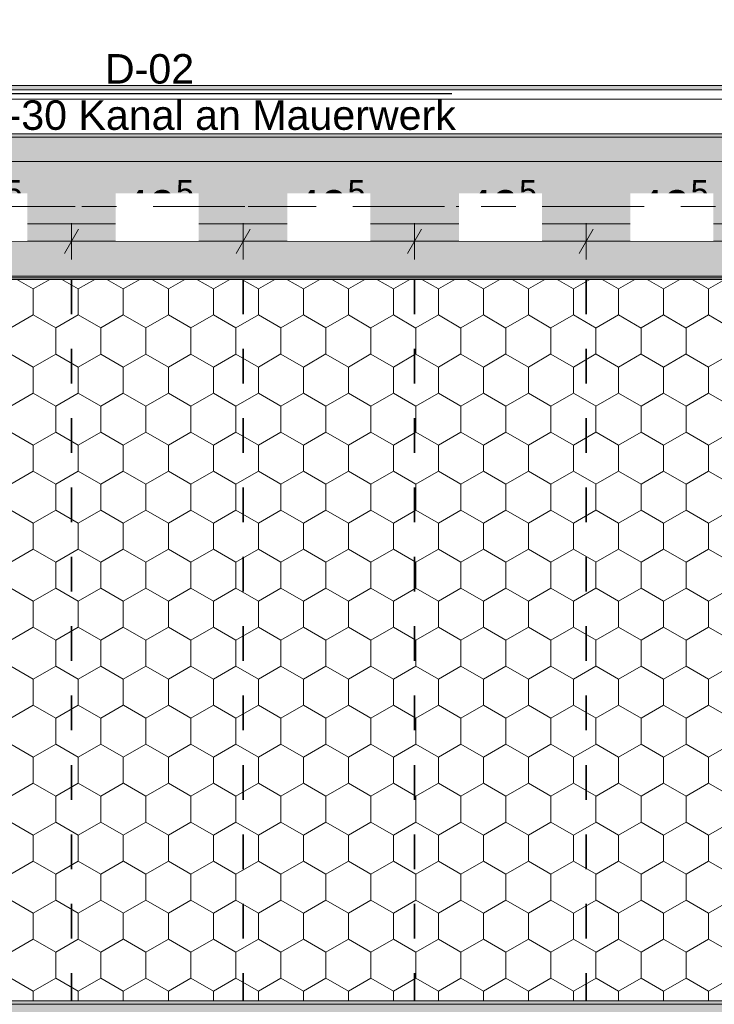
# Model space of a CAD drawing. Header units: metres. Extents: x -3.6 to 85.2, y -11 to 16.8.
# Tile 398 of 508: x 34.3 to 36.3, y 6 to 8.8. Entities that reach past the tile are written whole.
import ezdxf

# ---------------------------------------------------------------- set-up
doc = ezdxf.new("R2010")
doc.units = ezdxf.units.M
doc.header["$MEASUREMENT"] = 0
for name, pattern in [('Achse', [0.2, 0.1, -0.05, 0, -0.05]), ('Punktlinie weit', [0.06, 0.01, -0.05]), ('Strichlinie doppelt', [0.546806, 0.264583, -0.105833, 0.070556, -0.105833]), ('Wipeout_Contour', [1, 0, -1])]:
    doc.linetypes.add(name, pattern=pattern)
for name, color, linetype in [('154 - Bemaßung_ Beschriftung.Ausbau - Deckenspiegel', 7, 'Continuous'), ('208 - Marker.Detail', 7, 'Continuous'), ('451 - Universal.Achsen Raster', 7, 'Continuous'), ('605 - Struktur.Wand Innen', 7, 'Continuous'), ('608 - Struktur.Träger', 7, 'Continuous'), ('Neubau_154 - Bemaßung_ Beschriftung.Ausbau - Deckenspiegel', 7, 'Continuous'), ('Neubau_651 - Abdeckung.Decke abgehängt_ bekleidet', 7, 'Continuous'), ('Neubau_653 - Abdeckung.TB Verkofferung', 7, 'Continuous')]:
    doc.layers.add(name, color=color, linetype=linetype)
doc.styles.add('ERSTELLTER_STIL_2', font='txt')
doc.dimstyles.new('ERSTELLTER_STIL__1', dxfattribs={"dimtxt": 0.1, "dimasz": 0.0532, "dimexe": 0.18, "dimexo": 0.0625, "dimgap": 0, "dimtad": 1, "dimtih": 1, "dimtoh": 1, "dimzin": 0, "dimdsep": 46, "dimtxsty": 'ERSTELLTER_STIL_2', "dimblk": 'ARROWHEAD_2', "dimblk1": 'ARROWHEAD_2', "dimblk2": 'ARROWHEAD_2', "dimcen": 0.09, "dimse1": 1, "dimse2": 1, "dimclrd": 7, "dimclre": 7, "dimclrt": 7, "dimazin": 0, "dimtfac": 1, "dimtdec": 4, "dimtmove": 0, "dimatfit": 3, "dimfxl": 1, "dimtolj": 1, "dimtzin": 0, "dimarcsym": 0})
doc.dimstyles.new('ERSTELLTER_STIL__5', dxfattribs={"dimtxt": 0.18, "dimasz": 0.02736, "dimexe": 0.18, "dimexo": 0.0625, "dimgap": 0, "dimtad": 0, "dimtih": 1, "dimtoh": 1, "dimdec": 4, "dimzin": 0, "dimdsep": 46, "dimcen": 0.09, "dimadec": 0, "dimazin": 0, "dimtfac": 1, "dimtdec": 4, "dimtmove": 0, "dimatfit": 3, "dimldrblk": 'ARROWHEAD_11', "dimfxl": 1, "dimtolj": 1, "dimtzin": 0, "dimarcsym": 0})
pattern_1 = [(45, (0, 0), (-0.01767767, 0.01767767), [0, -0.025])]
pattern_2 = [(45, (0, 0), (-0.08485281, 0.08485281), []), (45, (-0.04243, 0.04243), (-0.08485281, 0.08485281), [0.09, -0.03])]

# ---------------------------------------------------------------- blocks, each defined once
blk = doc.blocks.new('*D315')
at = {"layer": '154 - Bemaßung_ Beschriftung.Ausbau - Deckenspiegel', "color": 7, "linetype": 'Continuous', "lineweight": 5}
for p, q in [((33.9952, 8.235), (33.9548, 8.165)), ((33.975, 8.1475), (33.975, 8.2525)), ((34.4902, 8.235), (34.4498, 8.165)), ((34.47, 8.1475), (34.47, 8.2525)), ((33.975, 8.2), (34.47, 8.2))]:
    blk.add_line(p, q, dxfattribs=at)
at = {"layer": '154 - Bemaßung_ Beschriftung.Ausbau - Deckenspiegel', "color": 7, "lineweight": 5, "insert": (34.1215, 8.2183), "char_height": 0.1, "attachment_point": 7, "style": 'ERSTELLTER_STIL_2'}
blk.add_mtext('\\A1;{\\pql;\\fArial|b0|i0|c0|p38;49\\fArial|b0|i0|c0|p38;\\A1{\\H.66x;\\S5^  ;}}', dxfattribs=at)
at = {"color": 254, "linetype": 'Wipeout_Contour', "lineweight": 0, "ltscale": 139.929433}
blk.add_wipeout([(33.8909, 8.2488), (34.0597, 8.2488), (34.0597, 8.3916), (33.8909, 8.3916)], dxfattribs=at).dxf.layer = '154 - Bemaßung_ Beschriftung.Ausbau - Deckenspiegel'
at = {"color": 254, "linetype": 'Wipeout_Contour', "lineweight": 0, "ltscale": 140.842191}
blk.add_wipeout([(34.1028, 8.2012), (34.3422, 8.2012), (34.3422, 8.3387), (34.1028, 8.3387)], dxfattribs=at).dxf.layer = '154 - Bemaßung_ Beschriftung.Ausbau - Deckenspiegel'
blk = doc.blocks.new('ARROWHEAD_2')
at = {"color": 0, "linetype": 'Continuous', "lineweight": 0}
for p, q in [((-0.378, -0.655), (0.378, 0.655)), ((0, 0), (-1, 0))]:
    blk.add_line(p, q, dxfattribs=at)
blk = doc.blocks.new('*D316')
at = {"layer": '154 - Bemaßung_ Beschriftung.Ausbau - Deckenspiegel', "color": 7, "linetype": 'Continuous', "lineweight": 5}
for p, q in [((34.4902, 8.235), (34.4498, 8.165)), ((34.47, 8.1475), (34.47, 8.2525)), ((34.9852, 8.235), (34.9448, 8.165)), ((34.965, 8.1475), (34.965, 8.2525)), ((34.47, 8.2), (34.965, 8.2))]:
    blk.add_line(p, q, dxfattribs=at)
at = {"layer": '154 - Bemaßung_ Beschriftung.Ausbau - Deckenspiegel', "color": 7, "lineweight": 5, "insert": (34.6165, 8.2183), "char_height": 0.1, "attachment_point": 7, "style": 'ERSTELLTER_STIL_2'}
blk.add_mtext('\\A1;{\\pql;\\fArial|b0|i0|c0|p38;49\\fArial|b0|i0|c0|p38;\\A1{\\H.66x;\\S5^  ;}}', dxfattribs=at)
at = {"color": 254, "linetype": 'Wipeout_Contour', "lineweight": 0, "ltscale": 142.767419}
blk.add_wipeout([(34.5978, 8.2012), (34.8372, 8.2012), (34.8372, 8.3387), (34.5978, 8.3387)], dxfattribs=at).dxf.layer = '154 - Bemaßung_ Beschriftung.Ausbau - Deckenspiegel'
blk = doc.blocks.new('*D317')
at = {"layer": '154 - Bemaßung_ Beschriftung.Ausbau - Deckenspiegel', "color": 7, "linetype": 'Continuous', "lineweight": 5}
for p, q in [((34.9852, 8.235), (34.9448, 8.165)), ((34.965, 8.1475), (34.965, 8.2525)), ((35.4802, 8.235), (35.4398, 8.165)), ((35.46, 8.1475), (35.46, 8.2525)), ((34.965, 8.2), (35.46, 8.2))]:
    blk.add_line(p, q, dxfattribs=at)
at = {"layer": '154 - Bemaßung_ Beschriftung.Ausbau - Deckenspiegel', "color": 7, "lineweight": 5, "insert": (35.1115, 8.2183), "char_height": 0.1, "attachment_point": 7, "style": 'ERSTELLTER_STIL_2'}
blk.add_mtext('\\A1;{\\pql;\\fArial|b0|i0|c0|p38;49\\fArial|b0|i0|c0|p38;\\A1{\\H.66x;\\S5^  ;}}', dxfattribs=at)
at = {"color": 254, "linetype": 'Wipeout_Contour', "lineweight": 0, "ltscale": 144.694123}
blk.add_wipeout([(35.0928, 8.2012), (35.3322, 8.2012), (35.3322, 8.3387), (35.0928, 8.3387)], dxfattribs=at).dxf.layer = '154 - Bemaßung_ Beschriftung.Ausbau - Deckenspiegel'
blk = doc.blocks.new('*D318')
at = {"layer": '154 - Bemaßung_ Beschriftung.Ausbau - Deckenspiegel', "color": 7, "linetype": 'Continuous', "lineweight": 5}
for p, q in [((35.4802, 8.235), (35.4398, 8.165)), ((35.46, 8.1475), (35.46, 8.2525)), ((35.9752, 8.235), (35.9348, 8.165)), ((35.955, 8.1475), (35.955, 8.2525)), ((35.46, 8.2), (35.955, 8.2))]:
    blk.add_line(p, q, dxfattribs=at)
at = {"layer": '154 - Bemaßung_ Beschriftung.Ausbau - Deckenspiegel', "color": 7, "lineweight": 5, "insert": (35.6065, 8.2183), "char_height": 0.1, "attachment_point": 7, "style": 'ERSTELLTER_STIL_2'}
blk.add_mtext('\\A1;{\\pql;\\fArial|b0|i0|c0|p38;49\\fArial|b0|i0|c0|p38;\\A1{\\H.66x;\\S5^  ;}}', dxfattribs=at)
at = {"color": 254, "linetype": 'Wipeout_Contour', "lineweight": 0, "ltscale": 146.622247}
blk.add_wipeout([(35.5878, 8.2012), (35.8272, 8.2012), (35.8272, 8.3387), (35.5878, 8.3387)], dxfattribs=at).dxf.layer = '154 - Bemaßung_ Beschriftung.Ausbau - Deckenspiegel'
blk = doc.blocks.new('*D319')
at = {"layer": '154 - Bemaßung_ Beschriftung.Ausbau - Deckenspiegel', "color": 7, "linetype": 'Continuous', "lineweight": 5}
for p, q in [((35.9752, 8.235), (35.9348, 8.165)), ((35.955, 8.1475), (35.955, 8.2525)), ((36.4702, 8.235), (36.4298, 8.165)), ((36.45, 8.1475), (36.45, 8.2525)), ((35.955, 8.2), (36.45, 8.2))]:
    blk.add_line(p, q, dxfattribs=at)
at = {"layer": '154 - Bemaßung_ Beschriftung.Ausbau - Deckenspiegel', "color": 7, "lineweight": 5, "insert": (36.1015, 8.2183), "char_height": 0.1, "attachment_point": 7, "style": 'ERSTELLTER_STIL_2'}
blk.add_mtext('\\A1;{\\pql;\\fArial|b0|i0|c0|p38;49\\fArial|b0|i0|c0|p38;\\A1{\\H.66x;\\S5^  ;}}', dxfattribs=at)
at = {"color": 254, "linetype": 'Wipeout_Contour', "lineweight": 0, "ltscale": 148.551736}
blk.add_wipeout([(36.0828, 8.2012), (36.3222, 8.2012), (36.3222, 8.3387), (36.0828, 8.3387)], dxfattribs=at).dxf.layer = '154 - Bemaßung_ Beschriftung.Ausbau - Deckenspiegel'
blk = doc.blocks.new('*D438')
at = {"layer": '154 - Bemaßung_ Beschriftung.Ausbau - Deckenspiegel', "color": 7, "linetype": 'Continuous', "lineweight": 5}
for p, q in [((33.9102, 8.465), (33.8698, 8.395)), ((33.89, 8.3775), (33.89, 8.4825)), ((40.0448, 8.395), (40.0852, 8.465)), ((40.065, 8.3775), (40.065, 8.4825)), ((33.8558, 8.43), (33.89, 8.43)), ((33.89, 8.43), (40.065, 8.43)), ((40.065, 8.43), (40.0992, 8.43))]:
    blk.add_line(p, q, dxfattribs=at)
at = {"color": 254, "linetype": 'Wipeout_Contour', "lineweight": 0, "ltscale": 151.778067}
blk.add_wipeout([(36.8007, 8.4312), (37.1543, 8.4312), (37.1543, 8.5687), (36.8007, 8.5687)], dxfattribs=at).dxf.layer = '154 - Bemaßung_ Beschriftung.Ausbau - Deckenspiegel'
at = {"layer": '154 - Bemaßung_ Beschriftung.Ausbau - Deckenspiegel', "color": 7, "lineweight": 5, "insert": (36.8194, 8.4306), "char_height": 0.1, "attachment_point": 7, "style": 'ERSTELLTER_STIL_2'}
blk.add_mtext('\\A1;{\\pql;\\fArial|b0|i0|c0|p38;6,17\\fArial|b0|i0|c0|p38;\\A1{\\H.66x;\\S5^  ;}}', dxfattribs=at)
blk = doc.blocks.new('ARROWHEAD_11')
at = {"color": 0, "linetype": 'Continuous', "lineweight": 0}
blk.add_line((0, 0), (-1, 0), dxfattribs=at)
at = {"color": 0, "linetype": 'Continuous', "lineweight": 0, "const_width": 0.25, "flags": 128}
blk.add_lwpolyline([(-0.125, 0, 1), (0.125, 0, 1)], format="xyb", close=True, dxfattribs=at)

msp = doc.modelspace()

# ---------------------------------------------------------------- hatches: boundary and pattern name
at = {"layer": '608 - Struktur.Träger', "linetype": 'Continuous', "lineweight": 0, "true_color": 0x000000}
h = msp.add_hatch(dxfattribs=at)
h.set_pattern_fill('Gips_0001', color=18, style=0, pattern_type=2)
h.set_pattern_definition(pattern_1)
h.paths.add_polyline_path([(33.09, 8.51), (33.09, 8.5), (36.47, 8.5), (36.47, 8.51)])
h = msp.add_hatch(dxfattribs=at)
h.set_pattern_fill('Beton__Stahlbeton_0001', color=18, style=0, pattern_type=2)
h.set_pattern_definition(pattern_2)
h.paths.add_polyline_path([(0.69, 6), (0.38, 6), (0.38, 5.8), (0.69, 5.8), (7.57, 5.8), (7.89, 5.8), (11.17, 5.8), (11.49, 5.8), (14.86, 5.8), (15.02, 5.8), (18.37, 5.8), (18.69, 5.8), (22.04, 5.8), (22.2, 5.8), (25.57, 5.8), (25.89, 5.8), (32.77, 5.8), (33.09, 5.8), (36.46, 5.8), (36.6, 5.8), (39.97, 5.8), (40.29, 5.8), (47.17, 5.8), (47.49, 5.8), (54.37, 5.8), (54.69, 5.8), (58.06, 5.8), (58.195, 5.8), (61.57, 5.8), (61.88, 5.8), (61.88, 6), (61.57, 6), (54.69, 6), (54.37, 6), (50.9225, 6), (50.8575, 6), (47.49, 6), (47.17, 6), (40.29, 6), (39.97, 6), (33.09, 6), (32.77, 6), (25.89, 6), (25.57, 6), (18.69, 6), (18.37, 6), (11.49, 6), (11.17, 6), (7.89, 6), (7.57, 6)])
h = msp.add_hatch(dxfattribs=at)
h.set_pattern_fill('Gips_0001', color=18, style=0, pattern_type=2)
h.set_pattern_definition(pattern_1)
h.paths.add_polyline_path([(33.09, 6), (39.97, 6), (39.97, 6.01), (33.09, 6.01)])
at = {"layer": 'Neubau_651 - Abdeckung.Decke abgehängt_ bekleidet', "linetype": 'Continuous', "lineweight": 13, "true_color": 0xffbfbf}
h = msp.add_hatch(dxfattribs=at)
h.set_pattern_fill('sechseckig_0001', color=254, style=0, pattern_type=2)
h.set_pattern_definition([(90, (0, 0), (-0.12990375, 0), [0.075, -0.15]), (90, (-0.06495, 0.1125), (-0.12990375, 0), [0.075, -0.15]), (150, (5e-18, 0.075), (0.06495188, 0.11249995), [0.075, -0.15]), (150, (-0.1299, 0.075), (0.06495188, 0.11249995), [0.075, -0.15]), (210, (0, 0), (-0.06495187, 0.11249995), [0.075, -0.15]), (210, (-0.1299, 8e-18), (-0.06495187, 0.11249995), [0.075, -0.15])])
h.paths.add_polyline_path([(33.89, 6.135), (33.89, 6.01), (40.065, 6.01), (40.065, 8.09), (33.89, 8.09)])
h.paths.add_polyline_path([(37.44, 7.39), (38.14, 7.39), (38.14, 6.71), (37.44, 6.71)], flags=0)
at = {"layer": 'Neubau_653 - Abdeckung.TB Verkofferung', "linetype": 'Continuous', "lineweight": 0, "true_color": 0x000000}
h = msp.add_hatch(dxfattribs=at)
h.set_pattern_fill('Gips_0001', color=18, style=0, pattern_type=2)
h.set_pattern_definition(pattern_1)
h.paths.add_polyline_path([(36.47, 8.6495), (33, 8.6495), (33, 8.637), (36.47, 8.637)])

# ---------------------------------------------------------------- linework, layer by layer
at = {"layer": '608 - Struktur.Träger', "color": 7, "linetype": 'Continuous', "lineweight": 13}
for p, q in [((0.38, 8.51), (61.88, 8.51)), ((36.47, 8.5), (33.09, 8.5)), ((0.38, 6.01), (61.88, 6.01)), ((39.97, 6), (33.09, 6))]:
    msp.add_line(p, q, dxfattribs=at)
at = {"layer": '608 - Struktur.Träger', "color": 7, "linetype": 'Continuous', "lineweight": 5}
for p, q in [((36.47, 8.51), (33.09, 8.51)), ((39.97, 6.01), (33.09, 6.01))]:
    msp.add_line(p, q, dxfattribs=at)
at = {"layer": '608 - Struktur.Träger', "color": 7, "linetype": 'Achse', "lineweight": 9}
msp.add_line((0.38, 8.3), (61.88, 8.3), dxfattribs=at)
at = {"layer": 'Neubau_651 - Abdeckung.Decke abgehängt_ bekleidet', "color": 1, "linetype": 'Punktlinie weit', "lineweight": 13, "flags": 128}
msp.add_lwpolyline([(33.89, 6.135), (33.89, 6.01), (40.065, 6.01), (40.065, 8.09), (33.89, 8.09)], close=True, dxfattribs=at)
at = {"layer": 'Neubau_653 - Abdeckung.TB Verkofferung', "color": 1, "linetype": 'Continuous', "lineweight": 9}
for p, q in [((36.47, 8.6495), (33, 8.6495)), ((36.47, 8.25), (33, 8.25))]:
    msp.add_line(p, q, dxfattribs=at)
at = {"layer": 'Neubau_653 - Abdeckung.TB Verkofferung', "color": 1, "linetype": 'Continuous', "lineweight": 5}
for p, q in [((36.47, 8.6495), (33, 8.6495)), ((36.47, 8.637), (33, 8.637)), ((36.47, 8.61), (33, 8.61)), ((36.47, 8.51), (33, 8.51))]:
    msp.add_line(p, q, dxfattribs=at)

# ---------------------------------------------------------------- leaders
at = {"layer": 'Neubau_154 - Bemaßung_ Beschriftung.Ausbau - Deckenspiegel', "color": 1, "linetype": 'Continuous', "lineweight": 13, "annotation_type": 0, "has_hookline": 1, "hookline_direction": 0, "text_width": 1.3167}
msp.add_leader([(33.9775, 6.0899), (34.1711, 5.642), (34.2239, 5.642)], dimstyle='ERSTELLTER_STIL__5', dxfattribs=at)

# ---------------------------------------------------------------- next in the draw order: wipeouts: each hides what was drawn before it
at = {"color": 254, "linetype": 'Wipeout_Contour', "lineweight": 0, "ltscale": 144.293714}
msp.add_wipeout([(36.47, 8.25), (33.8, 8.25), (33.8, 8.095), (36.47, 8.095)], dxfattribs=at).dxf.layer = '605 - Struktur.Wand Innen'

# ---------------------------------------------------------------- next in the draw order: hatches: boundary and pattern name
at = {"layer": '608 - Struktur.Träger', "linetype": 'Continuous', "lineweight": 0, "true_color": 0x000000}
h = msp.add_hatch(dxfattribs=at)
h.set_pattern_fill('Beton__Stahlbeton_0001', color=18, style=0, pattern_type=2)
h.set_pattern_definition(pattern_2)
h.paths.add_polyline_path([(0.69, 8.5), (0.38, 8.5), (0.38, 8.1), (0.69, 8.1), (7.57, 8.1), (7.89, 8.1), (11.17, 8.1), (11.49, 8.1), (14.77, 8.1), (15.09, 8.1), (18.37, 8.1), (18.69, 8.1), (25.57, 8.1), (25.89, 8.1), (29.25, 8.1), (29.39, 8.1), (32.77, 8.1), (33.09, 8.1), (36.47, 8.1), (36.59, 8.1), (39.97, 8.1), (40.29, 8.1), (47.17, 8.1), (47.49, 8.1), (50.77, 8.1), (51.09, 8.1), (54.37, 8.1), (54.69, 8.1), (61.57, 8.1), (61.88, 8.1), (61.88, 8.5), (61.57, 8.5), (58.195, 8.5), (58.05, 8.5), (54.69, 8.5), (54.37, 8.5), (51.09, 8.5), (50.77, 8.5), (47.49, 8.5), (47.17, 8.5), (40.29, 8.5), (39.97, 8.5), (36.59, 8.5), (36.47, 8.5), (33.09, 8.5), (32.77, 8.5), (29.39, 8.5), (29.25, 8.5), (25.89, 8.5), (25.57, 8.5), (22.2, 8.5), (22.05, 8.5), (18.69, 8.5), (18.37, 8.5), (15.09, 8.5), (14.77, 8.5), (11.49, 8.5), (11.17, 8.5), (7.89, 8.5), (7.57, 8.5)])
h = msp.add_hatch(dxfattribs=at)
h.set_pattern_fill('Gips_0001', color=18, style=0, pattern_type=2)
h.set_pattern_definition(pattern_1)
h.paths.add_polyline_path([(33.09, 8.1), (33.09, 8.09), (39.97, 8.09), (39.97, 8.1), (36.59, 8.1), (36.59, 8.095), (36.47, 8.095), (36.47, 8.1)])

# ---------------------------------------------------------------- next in the draw order: linework, layer by layer
at = {"layer": '605 - Struktur.Wand Innen', "color": 7, "linetype": 'Continuous', "lineweight": 13, "flags": 128}
for points in [[(36.47, 8.25), (33.8, 8.25)], [(33.69, 8.095), (36.53, 8.095)]]:
    msp.add_lwpolyline(points, dxfattribs=at)
at = {"layer": '608 - Struktur.Träger', "color": 7, "linetype": 'Continuous', "lineweight": 13}
msp.add_line((0.38, 8.09), (61.88, 8.09), dxfattribs=at)
at = {"layer": '608 - Struktur.Träger', "color": 7, "linetype": 'Continuous', "lineweight": 5}
msp.add_line((39.97, 8.09), (33.09, 8.09), dxfattribs=at)
at = {"layer": '608 - Struktur.Träger', "color": 7, "linetype": 'Continuous', "lineweight": 13, "flags": 128}
msp.add_lwpolyline([(61.88, 8.1), (61.57, 8.1), (54.69, 8.1), (54.37, 8.1), (51.09, 8.1), (50.77, 8.1), (47.49, 8.1), (47.17, 8.1), (40.29, 8.1), (39.97, 8.1), (36.59, 8.1), (36.47, 8.1), (33.09, 8.1), (32.77, 8.1), (29.39, 8.1)], dxfattribs=at)
at = {"layer": 'Neubau_651 - Abdeckung.Decke abgehängt_ bekleidet', "color": 1, "linetype": 'Achse', "lineweight": 35}
for p, q in [((34.47, 8.09), (34.47, 6.01)), ((34.965, 8.09), (34.965, 6.01)), ((35.46, 8.09), (35.46, 6.01)), ((35.955, 8.09), (35.955, 6.01))]:
    msp.add_line(p, q, dxfattribs=at)

# ---------------------------------------------------------------- next in the draw order: dimensions: what is measured, and where the dimension line sits
at = {"layer": '154 - Bemaßung_ Beschriftung.Ausbau - Deckenspiegel', "color": 7, "linetype": 'Continuous', "lineweight": 5}
dim = msp.add_linear_dim(base=(34.4699749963, 8.1999822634), p1=(33.9749749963, 8.089982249), p2=(34.4699749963, 8.089982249), dimstyle='ERSTELLTER_STIL__1', dxfattribs=at)
dim.commit()
dim.dimension.update_dxf_attribs({"geometry": '*D315', "text_midpoint": (34.3328412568, 8.2699822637), "dimtype": 160})

# ---------------------------------------------------------------- next in the draw order: dimensions: what is measured, and where the dimension line sits
dim = msp.add_linear_dim(base=(34.9649749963, 8.1999822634), p1=(34.4699749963, 8.089982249), p2=(34.9649749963, 8.089982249), dimstyle='ERSTELLTER_STIL__1', dxfattribs=at)
dim.commit()
dim.dimension.update_dxf_attribs({"geometry": '*D316', "text_midpoint": (34.8278412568, 8.2699822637), "dimtype": 160})

# ---------------------------------------------------------------- next in the draw order: dimensions: what is measured, and where the dimension line sits
dim = msp.add_linear_dim(base=(35.4599749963, 8.1999822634), p1=(34.9649749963, 8.089982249), p2=(35.4599749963, 8.089982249), dimstyle='ERSTELLTER_STIL__1', dxfattribs=at)
dim.commit()
dim.dimension.update_dxf_attribs({"geometry": '*D317', "text_midpoint": (35.3228412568, 8.2699822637), "dimtype": 160})

# ---------------------------------------------------------------- next in the draw order: dimensions: what is measured, and where the dimension line sits
dim = msp.add_linear_dim(base=(35.9549749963, 8.1999822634), p1=(35.4599749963, 8.089982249), p2=(35.9549749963, 8.089982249), dimstyle='ERSTELLTER_STIL__1', dxfattribs=at)
dim.commit()
dim.dimension.update_dxf_attribs({"geometry": '*D318', "text_midpoint": (35.8178412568, 8.2699822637), "dimtype": 160})

# ---------------------------------------------------------------- next in the draw order: dimensions: what is measured, and where the dimension line sits
dim = msp.add_linear_dim(base=(36.4499749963, 8.1999822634), p1=(35.9549749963, 8.089982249), p2=(36.4499749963, 8.089982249), dimstyle='ERSTELLTER_STIL__1', dxfattribs=at)
dim.commit()
dim.dimension.update_dxf_attribs({"geometry": '*D319', "text_midpoint": (36.3128412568, 8.2699822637), "dimtype": 160})

# ---------------------------------------------------------------- next in the draw order: dimensions: what is measured, and where the dimension line sits
dim = msp.add_linear_dim(base=(40.06497, 8.42998), p1=(33.88999, 8.095), p2=(40.06497, 8.09998), dimstyle='ERSTELLTER_STIL__1', dxfattribs=at)
dim.commit()
dim.dimension.update_dxf_attribs({"geometry": '*D438', "text_midpoint": (37.08435, 8.49998), "dimtype": 160})

# ---------------------------------------------------------------- next in the draw order: linework, layer by layer
at = {"layer": '208 - Marker.Detail', "color": 30, "linetype": 'Continuous', "lineweight": 25, "true_color": 0xff6e00}
msp.add_line((33.8173, 8.6259), (35.5673, 8.6259), dxfattribs=at)
at = {"layer": '451 - Universal.Achsen Raster', "color": 160, "linetype": 'Strichlinie doppelt', "lineweight": 9, "true_color": 0x3232ff}
msp.add_line((64.935, 8.3), (-3.175, 8.3), dxfattribs=at)

# ---------------------------------------------------------------- next in the draw order: texts
at = {"layer": '208 - Marker.Detail', "color": 30, "lineweight": 25, "true_color": 0xff6e00, "char_height": 0.085, "style": 'ERSTELLTER_STIL_2'}
for s, insert, attachment_point in [('\\A1;{\\pql;\\fArial|b0|i0|c0|p38;D-02}', (34.5664, 8.6536), 7), ('\\A1;{\\pql;\\fArial|b0|i0|c0|p38;Detail - I-30 Kanal an Mauerwerk}', (33.8433, 8.6064), 1)]:
    msp.add_mtext(s, dxfattribs=dict(at, insert=insert, attachment_point=attachment_point))

doc.saveas('drawing.dxf')
